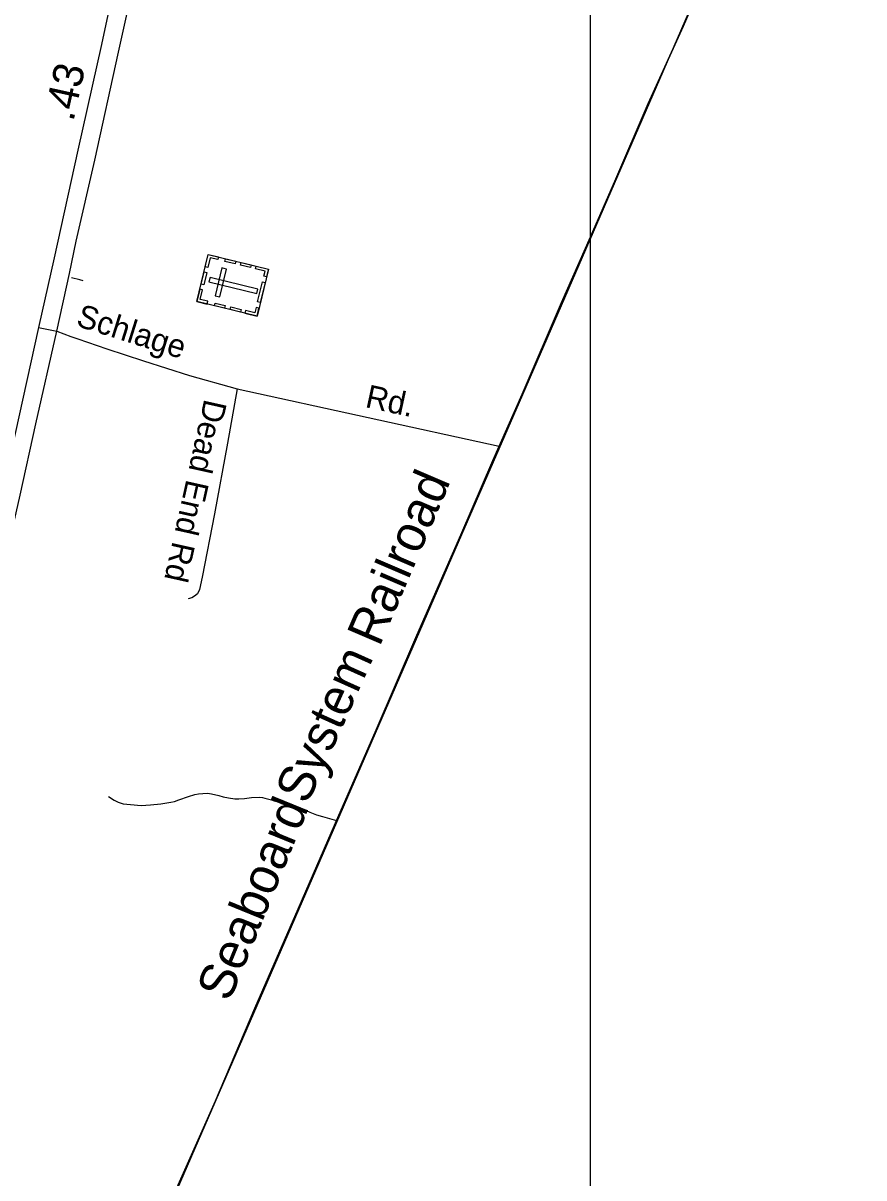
# Model space of a CAD drawing. Extents: x 2220236 to 2384410, y 720751 to 894131.
# Drawn here: x 2364202 to 2367662, y 827382 to 832135 of the extents above; entities that cross this region are included whole.
import ezdxf

# ---------------------------------------------------------------- set-up
doc = ezdxf.new("R2010")
doc.units = 0
for name, color, linetype in [('Exist Boundary Political City Limit New', 7, 'Continuous'), ('Exist Boundary Political CountyLine', 7, 'Continuous'), ('Exist Cultural Cemetery CELL', 7, 'Continuous'), ('Exist Hydrographic Misc Water Feature', 7, 'Continuous'), ('Exist Railroad Mainline', 7, 'Continuous'), ('Exist Railroad Mainline Label', 7, 'Continuous'), ('Exist Road Non-System Type 51', 7, 'Continuous'), ('Exist Road Non-System Type 51 Label', 7, 'Continuous'), ('Exist Road Primary US Divided Attributed', 7, 'Continuous'), ('Exist Road Primary US Mileage Hundredths English Label', 7, 'Continuous'), ('Map Preparation Boundary City Limit Buffer Line', 7, 'Continuous'), ('Map Preparation Inset Cut Line', 7, 'Continuous')]:
    doc.layers.add(name, color=color, linetype=linetype)

msp = doc.modelspace()

# ---------------------------------------------------------------- linework, layer by layer
at = {"layer": 'Exist Boundary Political City Limit New'}
msp.add_lwpolyline([(2367662, 833840.3), (2366243, 830573.7), (2366006.2, 830028.7), (2364836, 827336.1)], dxfattribs=at)
at = {"layer": 'Exist Boundary Political CountyLine'}
msp.add_lwpolyline([(2367333.1, 833090.5), (2367218.2, 832827.3), (2367081.5, 832498.6), (2366918.2, 832120.5), (2366774.8, 831804.1), (2366641, 831493.4), (2366536.5, 831255.9), (2366417.9, 830985.1), (2366255.5, 830607.9), (2366135.9, 830334.2), (2366003.9, 830029.3), (2365822.6, 829616), (2365650.7, 829216), (2365501.6, 828874.9), (2365333.6, 828490.1), (2365156, 828080.6), (2364993.7, 827699.6), (2364823.7, 827316.7)], dxfattribs=at)
at = {"layer": 'Exist Cultural Cemetery CELL'}
for points in [[(2364917.5, 830989.1), (2364964.2, 831182.6), (2365211.7, 831122.8), (2365165, 830929.3)], [(2365006.4, 831172.5), (2365003.7, 831161.4), (2364972.4, 831169), (2364962.9, 831129.6), (2364952.1, 831132.2), (2364964.3, 831182.6)], [(2365074.7, 831144.2), (2365032.6, 831154.4), (2365035.3, 831165.4), (2365077.4, 831155.3)], [(2365138.8, 831128.7), (2365096.7, 831138.9), (2365099.4, 831149.9), (2365141.5, 831139.8)], [(2364934.9, 831061), (2364947, 831111.4), (2364958.1, 831108.7), (2364946, 831058.4)], [(2364993.2, 831012.7), (2365011.4, 831008.4), (2365039, 831122.8), (2365020.8, 831127.2)], [(2365203.9, 831090.6), (2365192.8, 831093.3), (2365197.9, 831114.7), (2365158.7, 831124.2), (2365161.3, 831135), (2365211.7, 831122.8)], [(2364971.5, 831088.1), (2364967.2, 831070), (2365164.3, 831022.4), (2365168.7, 831040.5)], [(2365167.3, 830987.8), (2365187.2, 831070.3), (2365198.3, 831067.6), (2365178.4, 830985.1)], [(2364959.6, 830978.9), (2364962.2, 830989.9), (2364930.9, 830997.5), (2364940.5, 831036.9), (2364929.7, 831039.5), (2364917.5, 830989.1)], [(2365031.6, 830961.4), (2364989.5, 830971.6), (2364992.2, 830982.7), (2365034.3, 830972.5)], [(2365097, 830945.7), (2365054.9, 830955.8), (2365057.6, 830966.9), (2365099.7, 830956.7)], [(2365172.7, 830961.4), (2365161.5, 830964.1), (2365156.4, 830942.7), (2365117.1, 830952.2), (2365114.5, 830941.4), (2365164.9, 830929.2)]]:
    msp.add_lwpolyline(points, close=True, dxfattribs=at)
at = {"layer": 'Exist Hydrographic Misc Water Feature'}
msp.add_lwpolyline([(2364553.7, 828952), (2364577.7, 828936.5), (2364593.8, 828928), (2364614, 828922.3), (2364644.4, 828918.6), (2364688.2, 828915.4), (2364726.1, 828918), (2364769.6, 828922.1), (2364810, 828928.6), (2364825.3, 828931.9), (2364843.8, 828937.6), (2364883.6, 828952.3), (2364909.5, 828959.9), (2364923.6, 828962.2), (2364941.5, 828964.5), (2364961.5, 828965.4), (2364977.3, 828963.4), (2365007.5, 828955.8), (2365025.5, 828949.9), (2365047.6, 828945.9), (2365073.4, 828942.7), (2365090.4, 828942.7), (2365113.7, 828944.3), (2365141.8, 828947.1), (2365173.8, 828949.4), (2365187.7, 828947.4), (2365197.6, 828945.5), (2365223.9, 828938.3), (2365235.9, 828933.9), (2365258.1, 828928.3), (2365294.2, 828920.5), (2365328.1, 828908.8), (2365354.4, 828899.4), (2365382.5, 828888), (2365409.8, 828877), (2365434.8, 828868.9), (2365462.7, 828861.1), (2365492.3, 828853.5)], dxfattribs=at)
at = {"layer": 'Exist Railroad Mainline'}
msp.add_lwpolyline([(2364823.7, 827316.7), (2364993.7, 827699.6), (2365156, 828080.6), (2365333.6, 828490.1), (2365501.6, 828874.9), (2365650.7, 829216), (2365822.6, 829616), (2366003.9, 830029.3), (2366135.9, 830334.2), (2366255.5, 830607.9), (2366417.9, 830985.1), (2366536.5, 831255.9), (2366641, 831493.4), (2366774.8, 831804.1), (2366918.2, 832120.5), (2367081.5, 832498.6), (2367218.2, 832827.3), (2367333.1, 833090.5)], dxfattribs=at)
at = {"layer": 'Exist Road Non-System Type 51'}
for points in [[(2364450.3, 831073.6), (2364436.2, 831078.5), (2364401.4, 831086.2)], [(2364266.4, 830882.6), (2364341.4, 830867.4)], [(2364341.4, 830867.4), (2364398.6, 830845.7), (2364427, 830836.2), (2364547.4, 830794.1), (2364698.2, 830744.8), (2364886.7, 830685.3), (2365083.8, 830630.2), (2366161.8, 830393.7)], [(2365083.8, 830630.2), (2365043.2, 830406.8), (2364990.3, 830115.2), (2364939.6, 829854.1), (2364928, 829803.3), (2364920.7, 829785.9), (2364907.2, 829776), (2364897.4, 829770), (2364881.4, 829765.8)]]:
    msp.add_lwpolyline(points, dxfattribs=at)
at = {"layer": 'Exist Road Primary US Divided Attributed'}
for points in [[(2365510.3, 835225.3), (2365473.2, 835133.4), (2365364.5, 834830.2), (2365329.7, 834737.9), (2365251.4, 834529.9), (2365148.4, 834251.4), (2365106.4, 834135.3), (2365029.5, 833920.6), (2364970.1, 833765.4), (2364925.1, 833618.9), (2364862.2, 833475.2), (2364807.7, 833284.2), (2364772, 833128.9), (2364733.2, 832971.8), (2364637.7, 832573.8), (2364524.4, 832047.2), (2364427.5, 831612.6), (2364329.8, 831169), (2364266.4, 830882.6)], [(2364341.4, 830867.4), (2364393.2, 831103.9), (2364420.8, 831237.8), (2364498, 831571.5), (2364594.9, 832016), (2364735.9, 832652.3), (2364813.5, 832983.4), (2364844.3, 833111.9), (2364872, 833215.5), (2364935.3, 833404.7), (2364974.6, 833500.2), (2365031.7, 833594.2), (2365108.6, 833753.8), (2365152.1, 833848.1), (2365266.6, 834086), (2365401.4, 834373.3), (2365610.2, 834814.3), (2365759.6, 835137.8)], [(2364266.4, 830882.6), (2364170.5, 830446.1), (2364065.2, 829975.8), (2363984.9, 829606.3), (2363917.2, 829269.4)], [(2363986.3, 829254.8), (2364013.4, 829395.7), (2364056.3, 829604.5), (2364190.1, 830191.8), (2364254.4, 830485.4), (2364341.4, 830867.4)]]:
    msp.add_lwpolyline(points, dxfattribs=at)
at = {"layer": 'Map Preparation Boundary City Limit Buffer Line'}
msp.add_lwpolyline([(2367662, 833840.3), (2366243, 830573.7), (2366006.2, 830028.7), (2364836, 827336.1)], dxfattribs=at)
at = {"layer": 'Map Preparation Inset Cut Line'}
msp.add_lwpolyline([(2352250.4, 836555.8), (2366536.4, 836555.8), (2366536.4, 826026.4), (2352250.4, 826026.4), (2352250.4, 836555.8)], dxfattribs=at)
msp.add_lwpolyline([(2352250.4, 836555.8), (2366536.4, 836555.8), (2366536.4, 826026.4), (2352250.4, 826026.4), (2352250.4, 836555.8)], dxfattribs=at)

# ---------------------------------------------------------------- texts
at = {"layer": 'Exist Railroad Mainline Label'}
for s, rotation, p in [('Railroad', 66.791, (2365668.8, 829564.5)), ('System', 65.7824, (2365371.7, 828914.8)), ('Seaboard', 67.8224, (2365051.1, 828102))]:
    msp.add_text(s, height=150, rotation=rotation, dxfattribs=at).set_placement(p)
at = {"layer": 'Exist Road Non-System Type 51 Label'}
for s, rotation, p in [('Schlage', 342.5096, (2364416.5, 830890)), ('Rd.', 347.8027, (2365606.4, 830555)), ('Dead End Rd', 257.4245, (2364948.8, 830591.2))]:
    msp.add_text(s, height=95, rotation=rotation, dxfattribs=at).set_placement(p)
at = {"layer": 'Exist Road Primary US Mileage Hundredths English Label'}
msp.add_text('.43', height=125, rotation=77.5661, dxfattribs=at).set_placement((2364409, 831726.7))

doc.saveas('drawing.dxf')
